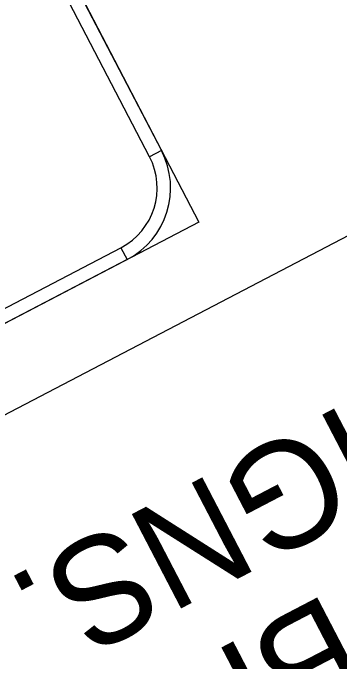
# Model space of a CAD drawing. Extents: x 2001876 to 2025694, y 804561 to 868938.
# Drawn here: x 2012302.4 to 2012363.8, y 823486.4 to 823608.1 of the extents above; entities that cross this region are included whole.
import ezdxf

# ---------------------------------------------------------------- set-up
doc = ezdxf.new("R2010")
doc.units = 0
doc.layers.add('TR SN EXTRUDED PANEL SIGNS- MOUNTED OVERHEAD', color=7, linetype='Continuous')

msp = doc.modelspace()

# ---------------------------------------------------------------- linework, layer by layer
at = {"layer": 'TR SN EXTRUDED PANEL SIGNS- MOUNTED OVERHEAD'}
for p, q in [((2012330.37, 823582.29), (2012328.13, 823581.12)), ((2012322.75, 823564.03), (2012323.92, 823561.79))]:
    msp.add_line(p, q, dxfattribs=at)
for points in [[(2012337.4, 823568.82), (2012054.38, 823421.21), (2011973.55, 823576.19), (2012256.57, 823723.8)], [(2012707.29, 823625.91), (2012244.45, 823384.51), (2012195.76, 823477.85), (2012658.61, 823719.25)], [(2012328.13, 823581.12), (2012303.53, 823628.29), (2012305.77, 823629.46), (2012330.37, 823582.29), (2012328.13, 823581.12)], [(2012066.69, 823430.48), (2012322.75, 823564.03), (2012323.92, 823561.79), (2012067.86, 823428.24), (2012066.69, 823430.48)]]:
    msp.add_lwpolyline(points, close=True, dxfattribs=at)
for radius in [15.2, 12.67]:
    msp.add_arc((2012316.9, 823575.26), radius, 297.5446, 27.5442, dxfattribs=at)

# ---------------------------------------------------------------- texts
for s, p in [('STRUCTURE AND SIGNS.', (2012590.33, 823652.46)), ('REMOVE EXISTING SIGN BRIDGE', (2012652.82, 823651.22))]:
    msp.add_text(s, height=20, rotation=207.5444, dxfattribs=at).set_placement(p)

doc.saveas('drawing.dxf')
